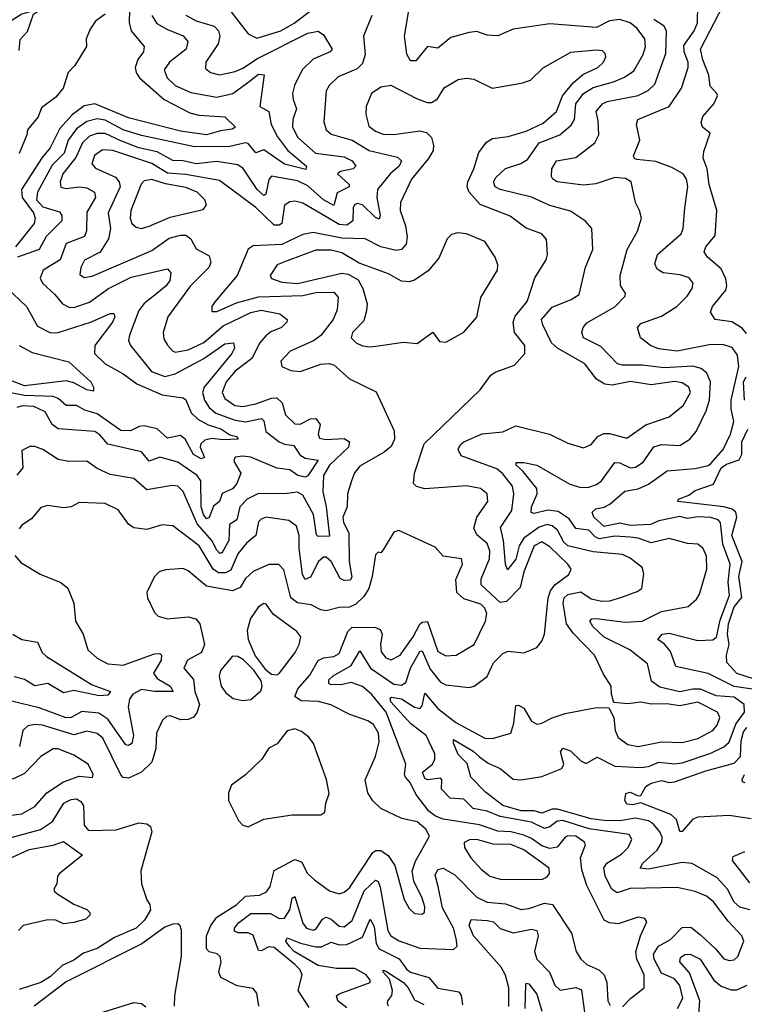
# Model space of a CAD drawing. Extents: x 1552033 to 1694788, y 811965 to 917215.
# Tile 606 of 632: x 1664926 to 1667713, y 907952 to 911738. Entities that reach past the tile are written whole.
import ezdxf

# ---------------------------------------------------------------- set-up
doc = ezdxf.new("R2010")
doc.units = 0

msp = doc.modelspace()

# ---------------------------------------------------------------- linework, layer by layer
at = {"layer": '0CON20XD'}
for points in [[(1664925, 911620), (1664928.3, 911661.7), (1664957, 911693), (1664980, 911760), (1665017.5, 911785), (1665033.3, 911825), (1665032.5, 911842.5), (1665027, 911847), (1665005, 911839.2), (1664970, 911770), (1664935, 911759.2), (1664880, 911725)], [(1665711.8, 911805), (1665805, 911683.5), (1665837.9, 911667.9), (1665930.8, 911695), (1665982.5, 911725), (1666055, 911780.3)], [(1667210, 911500), (1667253.2, 911516.8), (1667288.3, 911541.7), (1667324.7, 911605), (1667333.8, 911635), (1667330.3, 911665), (1667301.7, 911705), (1667275, 911726.6), (1667235, 911739.6), (1667195, 911733.5), (1667145, 911708.4), (1666965, 911722.5), (1666825, 911702.2), (1666765, 911676.4), (1666725, 911679.4), (1666685, 911692.7), (1666655, 911689.7), (1666585, 911669.4), (1666535, 911629.2), (1666495, 911635.4), (1666449.4, 911580.6), (1666429.9, 911579.9), (1666415.2, 911605.2), (1666407, 911675), (1666428.1, 911805)], [(1665348.2, 911775), (1665348, 911728), (1665355.7, 911695), (1665405.5, 911635), (1665402.1, 911615), (1665380.9, 911585), (1665370.8, 911555), (1665374.3, 911535), (1665386.9, 911515), (1665481.8, 911431.8), (1665580.7, 911380.7), (1665615, 911370.9), (1665715.3, 911365.3), (1665756, 911325), (1665743.1, 911316.9), (1665699.3, 911310.7), (1665645, 911296.2), (1665545, 911310.1), (1665345, 911361.2), (1665215, 911414.6), (1665175, 911407.7), (1665128, 911372), (1665080.4, 911319.6), (1665043.4, 911245), (1665012.2, 911207.8), (1664933, 911085), (1664936.3, 911055), (1664979.6, 910995), (1664985.5, 910975), (1664982, 910955), (1664909.9, 910865)], [(1667485.3, 911014.7), (1667496.6, 911096.6), (1667491.5, 911125), (1667478.1, 911145), (1667435, 911169.6), (1667372.6, 911192.6), (1667300.6, 911200.6), (1667290.8, 911205), (1667286.9, 911215), (1667311.8, 911275), (1667298.2, 911335), (1667304.5, 911355), (1667425, 911404.7), (1667471.8, 911475), (1667498.1, 911555), (1667497, 911575), (1667482, 911615), (1667481.4, 911638.6), (1667520.3, 911695), (1667533.5, 911726.5), (1667534.7, 911795)], [(1667721.4, 910531.4), (1667705, 910552.6), (1667665, 910575.8), (1667601.2, 910585), (1667583.5, 910613.5), (1667591.2, 910635), (1667641.8, 910698.2), (1667646.5, 910715), (1667642.3, 910742.3), (1667625, 910780), (1667572.5, 910825), (1667559.1, 910845), (1667565.3, 910864.7), (1667601.7, 910908.3), (1667608, 911005), (1667578.6, 911105), (1667571.2, 911165), (1667555.4, 911205.4), (1667558, 911232), (1667581.7, 911301.7), (1667552.2, 911325), (1667546.9, 911343.1), (1667553.8, 911366.2), (1667596.2, 911415), (1667610.4, 911445), (1667608.2, 911455), (1667582.3, 911482.3), (1667577.6, 911525), (1667553.5, 911583.5), (1667545.1, 911625), (1667634, 911795)], [(1665565, 911756.4), (1665605, 911734), (1665673.8, 911713.8), (1665691, 911695), (1665695.6, 911675), (1665690.2, 911645), (1665642.5, 911575), (1665641.2, 911551.2), (1665660, 911535), (1665695, 911525.8), (1665755, 911539.6), (1665785, 911552.1), (1665840.5, 911589.5), (1666035, 911687.2), (1666075, 911694.5), (1666095, 911680), (1666128.5, 911625), (1666120, 911615), (1666055, 911586.2), (1666012.6, 911545), (1665982.8, 911485), (1665975.8, 911454.2), (1665978.3, 911431.7), (1665990.8, 911395), (1665976.5, 911355), (1665975.2, 911325.2), (1665995.9, 911285), (1666064.6, 911225), (1666175, 911210.9), (1666204.7, 911195), (1666219.1, 911175), (1666209.2, 911165), (1666160, 911155), (1666148.5, 911145), (1666193.2, 911105), (1666193.2, 911095), (1666147.6, 911072.4), (1666135, 911023.5), (1666095, 911045.4), (1666035, 911099.4), (1665995, 911118.3), (1665895, 911136), (1665885, 911123.3), (1665872.5, 911067.5), (1665865, 911062.4), (1665839.8, 911085), (1665786.3, 911166.3), (1665765, 911179.8), (1665685, 911192.7), (1665605, 911184.6), (1665555, 911195.7), (1665515, 911197.2), (1665455, 911230.7), (1665385, 911245.1), (1665315, 911272.6), (1665255, 911300.9), (1665225, 911300.9), (1665195, 911289.8), (1665168, 911265), (1665141.9, 911208.1), (1665092.4, 911145), (1665082.3, 911115), (1665084.8, 911094.8), (1665105, 911089.5), (1665155, 911095.7), (1665185, 911091.2), (1665213.5, 911075), (1665218.4, 911055), (1665185, 910998.1), (1665183.9, 910926.1), (1665175.3, 910905), (1665105, 910878.2), (1665082.2, 910815), (1665016.2, 910775), (1665004.7, 910744.7), (1665014.6, 910725), (1665061.8, 910681.8), (1665090.9, 910645), (1665115, 910632.9), (1665135, 910631.6), (1665195, 910652.3), (1665267.5, 910705), (1665355, 910747.7), (1665495, 910780.5), (1665507.5, 910765), (1665503.6, 910735), (1665490, 910715), (1665454.4, 910685.6), (1665405, 910647.2), (1665385, 910620), (1665348.7, 910525), (1665345.4, 910505), (1665352.5, 910485), (1665432.8, 910385), (1665485, 910365.9), (1665525, 910377), (1665634.7, 910435.3), (1665715, 910492.2), (1665749.2, 910495), (1665752.2, 910475), (1665741.7, 910455), (1665635.5, 910325), (1665630, 910305), (1665637.2, 910275), (1665655, 910247.2), (1665681.4, 910225), (1665755, 910198.6), (1665795, 910192), (1665856.4, 910205), (1665865.4, 910195.4), (1665873, 910155), (1665925, 910115.2), (1665945, 910105.5), (1665981.2, 910101.2), (1666004, 910065), (1666025, 910051.6), (1666074, 910045), (1666035, 909984.4), (1666025, 909978.8), (1665996, 909986), (1665965, 910007), (1665915, 910013.1), (1665815, 910056.2), (1665785, 910060.3), (1665754.7, 910055.3), (1665749.4, 910045), (1665753.1, 910035), (1665777.3, 909995), (1665761.1, 909955), (1665745, 909933.6), (1665705, 909916.4), (1665694.5, 909885.5), (1665671.9, 909868.1), (1665655, 909824.4), (1665645, 909818.9), (1665632.8, 909835), (1665625, 909864.3), (1665623.5, 909965), (1665608.4, 909985), (1665535, 910036.6), (1665465.5, 910055.5), (1665425, 910040.3), (1665395, 910076.3), (1665265.7, 910105.7), (1665235, 910141.2), (1665215, 910154.2), (1665075, 910165.3), (1665051.1, 910181.1), (1665025, 910230.5), (1664980.6, 910250.6), (1664937.1, 910252.9), (1664915, 910247)], [(1666280.9, 911755), (1666248.9, 911675), (1666254.7, 911605), (1666245, 911570), (1666225, 911548.8), (1666151.2, 911518.8), (1666116.2, 911485), (1666104.8, 911465.2), (1666096.5, 911345), (1666104.7, 911315), (1666125, 911298.7), (1666204.6, 911274.6), (1666271.1, 911235), (1666379.1, 911209.1), (1666395.4, 911195), (1666385.3, 911175), (1666353, 911147), (1666302.2, 911085), (1666299.6, 911055), (1666312.5, 910985), (1666308.8, 910971.2), (1666295, 910977.2), (1666245, 911026), (1666225, 911031.6), (1666213.7, 911026.3), (1666208.8, 911015), (1666207.2, 910965), (1666185, 910947.7), (1666155, 910950.5), (1666083.2, 910993.2), (1666015, 911032.8), (1665985, 911040.3), (1665965, 911038.4), (1665944.7, 911025), (1665935.2, 910955), (1665925, 910947.6), (1665905, 910948.7), (1665835, 911015.6), (1665695, 911120.2), (1665565, 911143), (1665495, 911148.5), (1665435, 911185.9), (1665285, 911235.5), (1665245, 911237.3), (1665213.7, 911216.3), (1665203.5, 911183.5), (1665217.9, 911167.9), (1665295, 911133.3), (1665309.1, 911115), (1665313.2, 911095), (1665267.3, 910995), (1665275.2, 910935), (1665268.4, 910895), (1665235.8, 910844.2), (1665176.2, 910813.8), (1665161.3, 910785), (1665158.3, 910758.3), (1665175, 910746.5), (1665205, 910751.9), (1665435, 910850.4), (1665501.6, 910898.4), (1665545, 910910), (1665565, 910909.1), (1665585.2, 910895.2), (1665605, 910857.5), (1665655, 910830), (1665661.8, 910805), (1665653.8, 910785), (1665583.9, 910715), (1665496.2, 910595), (1665477.8, 910535), (1665480.8, 910510.8), (1665495, 910486.4), (1665513.5, 910465), (1665525, 910460.3), (1665575, 910468.9), (1665635, 910497.3), (1665708.6, 910561.4), (1665815, 910612.2), (1665855, 910621.1), (1665926.9, 910606.9), (1665955.6, 910585), (1665953.6, 910575), (1665933.6, 910555), (1665892.2, 910537.8), (1665873, 910523), (1665850.5, 910495), (1665819.4, 910435), (1665755, 910386.1), (1665720, 910345), (1665705.2, 910305), (1665715, 910281.1), (1665753.5, 910255), (1665785, 910250.4), (1665835, 910260.6), (1665895, 910283.2), (1665915, 910283.5), (1665935.8, 910265), (1665948.4, 910218.4), (1665984.3, 910184.3), (1666005, 910182.6), (1666045, 910202.7), (1666065, 910204.4), (1666081.7, 910181.7), (1666073.9, 910145), (1666079.6, 910129.6), (1666103.8, 910123.8), (1666175, 910127.9), (1666195.3, 910115), (1666190.7, 910095), (1666117.6, 910025), (1666095.4, 909985), (1666092.4, 909922.4), (1666105.6, 909865), (1666118.3, 909751.7), (1666075, 909751.4), (1666067.7, 909757.7), (1666057, 909835), (1666015, 909909.7), (1665995, 909921.6), (1665945, 909915.3), (1665845, 909915.7), (1665800.8, 909895), (1665773.6, 909865), (1665761.6, 909815), (1665732.8, 909797.2), (1665731.3, 909735), (1665703.5, 909686.5), (1665695, 909686.8), (1665685, 909697.9), (1665666, 909736), (1665608.9, 909798.9), (1665555, 909924.4), (1665535, 909943.8), (1665513.4, 909946.6), (1665415, 909930), (1665365, 909973.4), (1665275, 909989.1), (1665225, 910012.2), (1665185, 910040.3), (1665115, 910039.7), (1665075, 910046.6), (1665015, 910085.8), (1664985, 910096.9), (1664965, 910096.5), (1664935, 910081.2), (1664938.9, 910015), (1664915, 909986.7)], [(1665434.1, 911755), (1665454.2, 911724.2), (1665495, 911700.2), (1665555, 911676.7), (1665573.3, 911655), (1665566.1, 911625), (1665503.2, 911575), (1665482.7, 911545), (1665493.5, 911515), (1665525, 911485.8), (1665585, 911457.9), (1665685, 911439.8), (1665746.1, 911453.9), (1665803.7, 911496.3), (1665845, 911528.6), (1665866.9, 911526.9), (1665850.4, 911405), (1665885.2, 911385.2), (1665893.8, 911335), (1665917.6, 911287.6), (1665956.9, 911236.9), (1666028.9, 911175), (1666027.4, 911162.6), (1665945, 911182.6), (1665865, 911237.8), (1665835, 911226.7), (1665805, 911261.6), (1665795, 911264.7), (1665735, 911250.5), (1665598.8, 911248.8), (1665395, 911293.2), (1665325, 911315.4), (1665255, 911351.5), (1665225, 911357.6), (1665185, 911347.4), (1665145, 911318.4), (1665112.5, 911275), (1665097, 911225), (1665051.2, 911178.8), (1664995.5, 911075), (1664990.9, 911045), (1665015, 911018.9), (1665079.7, 910999.7), (1665088.5, 910985), (1665088.2, 910965), (1665028.4, 910905), (1665001.1, 910855), (1664917.9, 910825)], [(1665255, 911760), (1665217.9, 911732.1), (1665197.6, 911702.4), (1665182, 911665), (1665183.3, 911635), (1665138.3, 911561.7), (1665112.5, 911535), (1665094, 911475), (1665065, 911440.8), (1665010.8, 911399.2), (1664997.5, 911365), (1664956, 911315), (1664953.8, 911295), (1664925, 911223.3)], [(1667735, 908314.8), (1667695.7, 908325.7), (1667674.8, 908345), (1667649.3, 908395), (1667608.7, 908438.6), (1667512.8, 908492.8), (1667475, 908496.9), (1667345, 908471.6), (1667313.3, 908475), (1667322.7, 908495), (1667377.8, 908545), (1667396.5, 908575), (1667396.9, 908595), (1667388, 908615), (1667363.7, 908645), (1667345, 908657.5), (1667295, 908667.4), (1667235, 908657.6), (1667175, 908659.2), (1667125, 908665.4), (1666995, 908702.7), (1666975, 908701.8), (1666935, 908687.2), (1666905, 908696.1), (1666855, 908696), (1666785, 908715.8), (1666717.9, 908767.9), (1666661.6, 908825), (1666647.5, 908877.5), (1666612.6, 908912.6), (1666594.5, 908955.5), (1666595, 908970), (1666670, 908925), (1666695, 908903.5), (1666728.6, 908878.6), (1666775, 908858.8), (1666825, 908817.9), (1666855, 908814.8), (1666935, 908828.4), (1667012, 908858), (1667019.5, 908875), (1667007.1, 908922.9), (1667015, 908936.5), (1667045, 908926.8), (1667085, 908887.8), (1667105, 908878), (1667147.6, 908902.4), (1667215, 908867.2), (1667315, 908862.9), (1667345, 908865.9), (1667385, 908882.8), (1667445, 908876), (1667475, 908879.8), (1667585, 908917.8), (1667635, 908942.4), (1667655, 908959.4), (1667680.6, 909029.4), (1667714.8, 909075), (1667712.8, 909105), (1667675, 909133), (1667605, 909138.6), (1667545, 909164.3), (1667515, 909164.3), (1667465, 909152.9), (1667388.1, 909171.9), (1667357.1, 909195), (1667340.5, 909260.5), (1667272.5, 909315), (1667175, 909363.3), (1667131, 909405), (1667118.8, 909425), (1667126.4, 909433.6), (1667144.1, 909435.9), (1667255, 909421.9), (1667321.2, 909425), (1667395, 909462.1), (1667497.8, 909482.2), (1667530.1, 909509.9), (1667541.4, 909528.6), (1667568.9, 909625), (1667567.6, 909675), (1667555.2, 909705.2), (1667535, 909720.8), (1667495, 909723.3), (1667425, 909742.6), (1667355, 909726.1), (1667305, 909744.4), (1667275, 909748.6), (1667215, 909751.5), (1667155, 909741.7), (1667139.4, 909749.4), (1667115, 909774.8), (1667065, 909781.4), (1667039.3, 909819.3), (1666997.1, 909847.1), (1666957.5, 909852.5), (1666905, 909839.2), (1666893.3, 909843.3), (1666894.8, 909865), (1666916.4, 909915), (1666915.7, 909935), (1666862.2, 910002.2), (1666836.5, 910025), (1666836.2, 910035), (1666865.3, 910035.3), (1666915, 910024.7), (1667042.2, 909952.2), (1667085, 909939.8), (1667115, 909940.2), (1667145, 909950.3), (1667164, 909965), (1667215, 910035.3), (1667235, 910034.3), (1667275, 910015.2), (1667295, 910017), (1667325, 910036.6), (1667365, 910095.2), (1667395, 910104.1), (1667465, 910100.5), (1667504.1, 910125), (1667528, 910155), (1667566.2, 910233.8), (1667579.1, 910275), (1667583.1, 910345), (1667569.5, 910379.5), (1667547.2, 910397.2), (1667515, 910405.8), (1667405, 910400), (1667320.1, 910409.9), (1667245, 910409.2), (1667225.2, 910415.2), (1667161.8, 910481.8), (1667095, 910514.3), (1667088.6, 910535), (1667093.6, 910555), (1667107.9, 910572.1), (1667215.4, 910634.6), (1667255.6, 910675), (1667256.9, 910685), (1667236.6, 910716.6), (1667235.8, 910755), (1667262.5, 910855), (1667302.5, 910925), (1667317.5, 910975), (1667310.9, 911005), (1667294.5, 911035), (1667277.9, 911115), (1667257.1, 911127.1), (1667215, 911131.2), (1667143, 911107), (1667095, 911101.4), (1666994, 911115), (1666976.7, 911125), (1666972.2, 911135), (1666973.5, 911165), (1666991.4, 911195), (1667065, 911207.9), (1667139.1, 911265), (1667153.8, 911295), (1667150.8, 911349.2), (1667143.1, 911385), (1667167.9, 911415), (1667186.3, 911423.7), (1667305, 911447.1), (1667344.2, 911465.8), (1667369.1, 911490.9), (1667411.3, 911608.7), (1667414.2, 911694.2), (1667405, 911713.5), (1667365, 911738.6)], [(1666738.8, 910371.2), (1666755, 910382.5), (1666829.7, 910410.3), (1666869.4, 910455), (1666869.1, 910485), (1666829.2, 910535), (1666824.5, 910575.5), (1666832.1, 910597.9), (1666878.6, 910655), (1666907.8, 910745), (1666950.8, 910815), (1666956.8, 910835), (1666952.9, 910892.9), (1666935.2, 910915.2), (1666875, 910936.6), (1666812.8, 910982.8), (1666697.2, 911027.2), (1666654.8, 911075), (1666647.2, 911095), (1666649.8, 911115), (1666673.3, 911165), (1666692.2, 911227.8), (1666722.1, 911267.9), (1666745, 911281.2), (1666805, 911288.6), (1666875, 911309.6), (1666940.2, 911339.8), (1666991.7, 911385), (1667014.2, 911445), (1667055.2, 911495), (1667092.1, 911527.9), (1667150, 911555), (1667171.5, 911575), (1667181.4, 911595), (1667178.3, 911608.3), (1667168.3, 911618.3), (1667145, 911621.2), (1667045, 911611.8), (1666938, 911552), (1666890, 911505), (1666855, 911493.1), (1666745, 911473.6), (1666675, 911508.5), (1666645, 911512.5), (1666612.6, 911507.4), (1666555.9, 911474.1), (1666529.4, 911430.6), (1666510.9, 911419.1), (1666495, 911418.2), (1666453.6, 911433.6), (1666355, 911485.5), (1666315, 911479.2), (1666279.6, 911455), (1666259.2, 911405), (1666257.1, 911375), (1666269.3, 911329.3), (1666295, 911309.1), (1666325, 911298.3), (1666365, 911296.9), (1666465, 911310.8), (1666491.4, 911305), (1666510.6, 911285), (1666518.5, 911255), (1666516.4, 911235), (1666498.8, 911205), (1666434, 911125), (1666391.1, 911035), (1666390, 911005), (1666410.6, 910945), (1666417.2, 910902.8), (1666413.1, 910875), (1666395, 910854.6), (1666375, 910850.9), (1666315, 910864.2), (1666255, 910895.8), (1666165, 910897.6), (1666055, 910919.4), (1666015, 910912.8), (1665935, 910873.5), (1665825, 910868.5), (1665805, 910855.8), (1665763.1, 910755), (1665677.9, 910655), (1665665.7, 910635), (1665665.9, 910615.9), (1665685, 910615.6), (1665760.8, 910649.2), (1665845, 910671.9), (1666015, 910677.5), (1666065, 910688.8), (1666135, 910691.1), (1666151, 910671), (1666147.6, 910622.4), (1666131.8, 910585), (1666085, 910523.6), (1666056.5, 910503.5), (1665966.2, 910463.8), (1665931.2, 910425), (1665934.3, 910405), (1665969.5, 910389.5), (1666005, 910384.8), (1666085, 910414), (1666115, 910416.7), (1666135, 910411.2), (1666195, 910357.3), (1666296.9, 910306.9), (1666366.7, 910156.7), (1666368.2, 910125), (1666355, 910097.5), (1666328, 910075), (1666235, 910021.8), (1666214.4, 909995.6), (1666202.4, 909965), (1666186.9, 909915), (1666185.4, 909865), (1666169.2, 909825), (1666172.2, 909805), (1666192.9, 909765), (1666194.1, 909654.1), (1666204, 909595), (1666197.3, 909582.7), (1666175, 909581.5), (1666159.6, 909589.6), (1666125, 909654.7), (1666105, 909671), (1666095, 909671.9), (1666075.8, 909654.2), (1666045.1, 909594.9), (1666025, 909585.4), (1666013.5, 909605), (1666000.9, 909705), (1666001.5, 909755), (1665990.9, 909790.9), (1665962, 909812), (1665875, 909824.7), (1665855, 909817.9), (1665845, 909806.7), (1665834.7, 909755), (1665798.4, 909725), (1665765, 909683.5), (1665738.1, 909621.9), (1665718.3, 909611.7), (1665691.3, 909611.3), (1665670.6, 909625), (1665616.2, 909715), (1665515, 909792.1), (1665475, 909795.4), (1665415, 909778.2), (1665365, 909784.5), (1665345, 909798.2), (1665305, 909853.8), (1665255, 909877.6), (1665155, 909881.9), (1665123.8, 909865), (1665095, 909861.3), (1665035, 909869.6), (1665007.6, 909862.4), (1664971.8, 909818.2), (1664935, 909794.2), (1664925, 909780)], [(1667455.9, 907935), (1667477.2, 907975), (1667465, 908023.5), (1667445, 908049.2), (1667395, 908071.6), (1667366.8, 908125), (1667363.9, 908145), (1667383.3, 908175), (1667429.7, 908200.3), (1667475, 908246.7), (1667508.2, 908248.2), (1667545, 908218.9), (1667604.3, 908164.3), (1667635, 908127.1), (1667655, 908119.6), (1667675, 908122.7), (1667688.9, 908135), (1667711.9, 908195), (1667704.3, 908215), (1667650.9, 908270.9), (1667595, 908345.3), (1667567.4, 908367.4), (1667525, 908385.6), (1667455, 908401.2), (1667275, 908397.5), (1667225, 908380.4), (1667203.9, 908393.9), (1667178.8, 908445), (1667173.3, 908476.7), (1667184.5, 908495), (1667241, 908529), (1667266.7, 908555), (1667280.8, 908585), (1667270, 908605), (1667116.7, 908626.7), (1667015, 908659.2), (1666993.3, 908656.6), (1666965, 908633.7), (1666945, 908627.5), (1666895, 908652.3), (1666775, 908674.4), (1666725, 908694.1), (1666670.9, 908705), (1666635, 908740), (1666581.5, 908745), (1666548.5, 908778.5), (1666550, 908815), (1666545, 908820.9), (1666495.2, 908815.2), (1666485, 908820), (1666476.1, 908845), (1666514.3, 908875), (1666523.5, 908895), (1666522.5, 908915), (1666489.2, 908985), (1666430.4, 909030.4), (1666354.2, 909115), (1666350.8, 909129.2), (1666356.9, 909133.1), (1666395, 909125.9), (1666444.6, 909094.6), (1666465, 909088.8), (1666475, 909100), (1666485, 909148.1), (1666535, 909089), (1666604, 909035), (1666715, 908975.5), (1666745, 908974.4), (1666815, 908994.2), (1666827.4, 909032.6), (1666835, 909100.8), (1666845, 909101.8), (1666865, 909090.4), (1666895, 909040.4), (1666915, 909028.5), (1666935, 909032.3), (1666975, 909053.1), (1667025, 909070.5), (1667145, 909093.3), (1667192, 909092), (1667211.9, 909055), (1667216.5, 909005), (1667228.1, 908978.1), (1667265, 908950.3), (1667305, 908943.8), (1667395, 908960.5), (1667475, 908958.4), (1667535, 908973.5), (1667592.7, 909005), (1667608.8, 909025), (1667619.7, 909055), (1667610.4, 909075), (1667535, 909113.2), (1667465, 909099.8), (1667415, 909107.7), (1667355, 909106), (1667315, 909114.1), (1667265, 909106.9), (1667212, 909112), (1667202, 909145), (1667201.2, 909175), (1667171.7, 909221.7), (1667137.1, 909295), (1667055, 909378.4), (1667029.6, 909415), (1667016.2, 909495), (1667021, 909515), (1667035, 909527.9), (1667085, 909537.6), (1667125, 909511.2), (1667165, 909502), (1667196.5, 909503.5), (1667242.8, 909517.2), (1667301.3, 909538.7), (1667318.9, 909551.1), (1667327, 909607), (1667321.2, 909631.2), (1667275, 909667.8), (1667245, 909681.6), (1667132.3, 909692.3), (1667035, 909714.9), (1667018.8, 909728.8), (1666995, 909775.2), (1666975, 909791.5), (1666955, 909796.7), (1666925, 909786.8), (1666865, 909744.8), (1666847, 909715), (1666835, 909663.5), (1666802, 909622), (1666794.3, 909644.3), (1666786.6, 909735), (1666775.2, 909785), (1666818.7, 909851.3), (1666827.1, 909915), (1666821.5, 909945), (1666785, 909992.2), (1666761.5, 910011.5), (1666625, 910060.8), (1666613.1, 910085), (1666621.9, 910105), (1666635, 910115.4), (1666705, 910145.3), (1666785, 910152.9), (1666835, 910176.8), (1666964.2, 910144.2), (1667035, 910109.5), (1667095, 910091.4), (1667125, 910104.5), (1667150.5, 910135), (1667172.7, 910147.3), (1667195, 910146.8), (1667261.3, 910128.7), (1667335, 910180), (1667425, 910210.6), (1667478, 910255), (1667505.9, 910305), (1667500.4, 910325), (1667475, 910341.9), (1667445, 910347), (1667355, 910334.4), (1667276.3, 910346.3), (1667205, 910333.1), (1667176.5, 910336.5), (1667145.5, 910355.5), (1667100.5, 910415), (1666995.5, 910475.5), (1666971.8, 910495), (1666938, 910565), (1666934, 910585), (1666975, 910632.8), (1667048, 910662), (1667078.8, 910681.2), (1667103.2, 910786.8), (1667131.1, 910855), (1667127.3, 910935), (1667102.9, 910962.9), (1667045, 911002), (1666965, 911024.1), (1666895.5, 911055.5), (1666774.3, 911085), (1666755.6, 911095), (1666748.9, 911115), (1666758.1, 911131.9), (1666795, 911165.9), (1666853.3, 911185), (1666879.8, 911200.2), (1666925, 911264.3), (1667004.5, 911295.5), (1667047.1, 911332.9), (1667060.4, 911355), (1667065.5, 911415), (1667094.9, 911455.1), (1667131.9, 911478.1), (1667210, 911500)], [(1665395, 910935.4), (1665425, 910944.1), (1665505, 910978.6), (1665632.2, 911007.8), (1665644.4, 911025), (1665638.5, 911045), (1665609.2, 911075), (1665565, 911093.5), (1665487.1, 911107.1), (1665435, 911123.5), (1665405, 911118.8), (1665393.8, 911106.2), (1665353.6, 911005), (1665350.8, 910975), (1665357.9, 910955), (1665375, 910940), (1665395, 910935.4)], [(1667745, 909163.5), (1667674.4, 909174.4), (1667575, 909224.1), (1667450.5, 909250.5), (1667429.1, 909309.1), (1667406.4, 909336.4), (1667380.8, 909355), (1667398.1, 909375), (1667425, 909379.1), (1667535, 909350.5), (1667592.9, 909352.9), (1667606.2, 909363.8), (1667621, 909429), (1667657.1, 909525), (1667651, 909575), (1667658.9, 909645), (1667631.2, 909721.2), (1667622.5, 909805), (1667612.9, 909815), (1667585, 909824.5), (1667535, 909826.4), (1667495, 909819.5), (1667465, 909827.2), (1667385, 909811.5), (1667352.8, 909797.2), (1667275, 909792.8), (1667235, 909802.1), (1667175, 909789.4), (1667134.4, 909825), (1667128.9, 909845), (1667143, 909857), (1667175, 909863), (1667195.8, 909875), (1667254.4, 909925.6), (1667305, 909934.3), (1667345, 909952.2), (1667416.6, 910003.4), (1667525, 910012.6), (1667575, 910023.5), (1667585, 910031.2), (1667631.6, 910085), (1667660.9, 910145), (1667672.9, 910192.9), (1667662.3, 910242.3), (1667662.9, 910275), (1667692.1, 910405), (1667687.8, 910447.8), (1667667.2, 910477.2), (1667635, 910488.3), (1667585, 910489), (1667455, 910463), (1667382.9, 910472.9), (1667352.7, 910485), (1667314, 910515), (1667302, 910555), (1667315, 910569.4), (1667395, 910598.4), (1667454.4, 910635.6), (1667493.8, 910675), (1667512.3, 910705), (1667516.2, 910725), (1667501.4, 910745), (1667466.6, 910756.6), (1667400.8, 910765), (1667378.5, 910778.5), (1667369.6, 910799.6), (1667379.2, 910835), (1667470, 910915), (1667478, 910935), (1667485.3, 911014.7)], [(1666275, 910480), (1666305, 910483.6), (1666402.4, 910497.6), (1666455, 910493.3), (1666515, 910536.7), (1666541.2, 910501.2), (1666565, 910498), (1666635, 910536.2), (1666685, 910594), (1666699.9, 910670.1), (1666763.6, 910775), (1666765.5, 910795), (1666755.5, 910825), (1666715, 910885.8), (1666645, 910914.6), (1666611.8, 910918.2), (1666587.1, 910912.9), (1666570, 910895), (1666538.3, 910821.7), (1666498, 910772), (1666445, 910736.4), (1666425, 910730.4), (1666395, 910733.3), (1666345, 910761.2), (1666232.1, 910802.1), (1666165, 910841.2), (1666125, 910852.1), (1666065, 910852.4), (1665955, 910810.9), (1665916.1, 910795), (1665889.2, 910755), (1665895, 910743.1), (1665935, 910729), (1665995, 910724.1), (1666165, 910763.3), (1666189.2, 910759.2), (1666227.9, 910737.9), (1666246.8, 910705), (1666262.3, 910645), (1666260.9, 910619.1), (1666249.6, 910580.4), (1666206.7, 910535), (1666201.5, 910515), (1666220, 910495), (1666245, 910484.6), (1666275, 910480)], [(1664876.6, 910706.6), (1664952.5, 910635), (1664995, 910559.1), (1665044.3, 910534.3), (1665075, 910535.7), (1665203.2, 910576.8), (1665275, 910608.9), (1665288.2, 910608.2), (1665292.2, 910595), (1665283.8, 910575), (1665215.3, 910485), (1665213.9, 910455), (1665255, 910415.3), (1665325, 910375.8), (1665377.5, 910337.5), (1665474.4, 910295), (1665555, 910284.4), (1665565, 910275.8), (1665585.9, 910225.9), (1665612.2, 910202.2), (1665650.9, 910180.9), (1665700.6, 910165), (1665735, 910142.3), (1665760, 910135), (1665766.7, 910125), (1665707.4, 910122.6), (1665665, 910128.3), (1665639, 910121), (1665623.4, 910106.6), (1665620.2, 910095), (1665636.8, 910055), (1665625, 910050), (1665595, 910066.4), (1665562.6, 910125), (1665545, 910139.1), (1665495, 910129.2), (1665455.2, 910165.2), (1665405, 910176.9), (1665385.6, 910174.4), (1665352.9, 910157.1), (1665315, 910159.1), (1665225, 910222.5), (1665176.6, 910236.5), (1665145, 910254.8), (1665105, 910254.2), (1665075, 910281.9), (1665055, 910289.7), (1664945, 910293.2), (1664886, 910304)], [(1664924.1, 910485), (1664975, 910458.2), (1665115, 910422.9), (1665200, 910345), (1665210, 910325), (1665209.7, 910310.3), (1665184.3, 910315), (1665135, 910341.3), (1665105, 910350), (1664945, 910330.8), (1664861.9, 910361.9)], [(1667245, 907942.1), (1667275.6, 907974.4), (1667328.2, 908015), (1667328.5, 908065), (1667299.7, 908125), (1667296.1, 908153.9), (1667313.9, 908215), (1667338.5, 908268.5), (1667331.3, 908281.3), (1667305, 908287.1), (1667228.3, 908261.7), (1667195, 908264.8), (1667175, 908274.7), (1667108, 908408), (1667088.7, 908468.7), (1667083, 908515), (1667102.9, 908565), (1667098.8, 908575), (1667065, 908597.8), (1667035, 908599.6), (1667024.7, 908595), (1666993.5, 908556.5), (1666965, 908551.2), (1666935, 908560.7), (1666895, 908589.3), (1666865, 908602), (1666815, 908614.9), (1666765, 908617.8), (1666695, 908641.8), (1666555, 908663.1), (1666525.9, 908675), (1666500.5, 908695), (1666449.8, 908759.8), (1666428.6, 908805), (1666410.3, 908825), (1666406.5, 908835), (1666412.2, 908875), (1666335.6, 909075), (1666279, 909145), (1666245, 909174.2), (1666201, 909189), (1666167.8, 909182.2), (1666125, 909179.8), (1666115.4, 909185), (1666115, 909199.1), (1666131.5, 909215), (1666201.1, 909255), (1666235, 909311.4), (1666276.2, 909245), (1666365, 909182.7), (1666395, 909179.6), (1666411, 909189), (1666429.9, 909245), (1666465, 909308), (1666475, 909311.5), (1666505, 909240), (1666545, 909190), (1666565, 909180.4), (1666655, 909169.5), (1666675, 909175.6), (1666725, 909212.9), (1666748.9, 909265), (1666785, 909300.9), (1666805, 909309.5), (1666865, 909302.9), (1666915, 909324.2), (1666935, 909348), (1666944.6, 909375), (1666959.6, 909515), (1666967.6, 909542.4), (1666984.9, 909565.1), (1667038.7, 909605), (1667047.3, 909625), (1667034.7, 909645), (1666965, 909711), (1666935, 909730.2), (1666905, 909714.3), (1666864.9, 909615.1), (1666851.6, 909555), (1666799.2, 909500.8), (1666775, 909497), (1666701.7, 909565), (1666701.9, 909588.1), (1666733.8, 909665), (1666735, 909696.2), (1666725, 909724), (1666685, 909756.8), (1666672.7, 909782.7), (1666684.4, 909825.6), (1666726.5, 909885), (1666724.4, 909915), (1666699.2, 909935), (1666645, 909945.7), (1666485, 909934.4), (1666453.2, 909943.2), (1666440.9, 909955), (1666445.2, 909995), (1666482.6, 910107.4), (1666697.5, 910315), (1666738.8, 910371.2)], [(1667714, 910275), (1667710.9, 910345), (1667720.2, 910365)], [(1667752.1, 909202.1), (1667685, 909223.8), (1667646.6, 909266.6), (1667644.7, 909295), (1667655.6, 909335), (1667648.2, 909375), (1667652.2, 909415), (1667675, 909480), (1667704.3, 909515.7), (1667692.8, 909597.2), (1667705.4, 909655), (1667665.9, 909755), (1667684.8, 909824.8), (1667680.7, 909845), (1667666.4, 909856.4), (1667635, 909864.9), (1667458, 909885), (1667460, 909895), (1667500.2, 909909.8), (1667525, 909927.6), (1667595, 909951.9), (1667625, 910015.1), (1667645, 910029.1), (1667694.1, 910045.9), (1667703.5, 910066.5), (1667703.6, 910115), (1667727, 910163)], [(1665845.6, 907945), (1665838.6, 907995), (1665825, 908012), (1665762.8, 908022.8), (1665699.4, 908055), (1665692.9, 908075), (1665700.9, 908115), (1665697.5, 908135), (1665686.4, 908146.4), (1665655, 908153.3), (1665644.5, 908164.5), (1665645, 908215.6), (1665661.7, 908255), (1665685, 908286.3), (1665761.4, 908335), (1665795, 908367), (1665848.9, 908371.1), (1665875.8, 908384.2), (1665890.4, 908405), (1665905, 908466.2), (1665985, 908508.6), (1666010.2, 908500.2), (1666033.3, 908455), (1666060.2, 908430.2), (1666117.7, 908387.7), (1666155, 908376.4), (1666175, 908382.5), (1666195, 908400), (1666284.8, 908535.2), (1666296.6, 908543.4), (1666315, 908543), (1666343.4, 908523.4), (1666369.1, 908485), (1666405.4, 908355), (1666425, 908320), (1666445, 908300.5), (1666475, 908298.6), (1666483.4, 908306.6), (1666485, 908326.2), (1666475, 908360), (1666442.3, 908425), (1666436, 908464), (1666448.2, 908501.8), (1666502, 908598), (1666488.9, 908625), (1666455, 908653.8), (1666396.8, 908666.8), (1666315, 908704.4), (1666285, 908734), (1666265.7, 908765), (1666255.6, 908815), (1666294.7, 908905.3), (1666308.8, 908961.2), (1666306.6, 908995), (1666287.6, 909027.6), (1666265, 909042.4), (1666196.1, 909066.1), (1666122.8, 909102.8), (1666075.8, 909115.8), (1666009.2, 909119.2), (1665984.7, 909135), (1665996.2, 909165), (1666042.2, 909217.8), (1666075, 909274), (1666095, 909284), (1666135, 909289.3), (1666155, 909300.4), (1666188.8, 909385), (1666205, 909401.5), (1666295, 909400.3), (1666312.5, 909392.5), (1666321, 909375), (1666313.8, 909335), (1666317.3, 909307.3), (1666334.3, 909284.3), (1666355, 909276), (1666390.3, 909295), (1666439.6, 909365), (1666465.9, 909414.1), (1666475, 909421.6), (1666495, 909423.5), (1666535, 909308.9), (1666565, 909291.9), (1666605, 909294.2), (1666674.5, 909335.5), (1666717.8, 909425), (1666722.6, 909455), (1666715.2, 909475), (1666700.4, 909490.4), (1666635, 909510.5), (1666607.8, 909535), (1666604.3, 909585), (1666628.9, 909645), (1666625.8, 909665), (1666555.2, 909675.2), (1666525, 909709.4), (1666385, 909774.5), (1666365, 909768.1), (1666325, 909700), (1666315, 909687.5), (1666305, 909690), (1666295, 909680), (1666282.6, 909597.4), (1666268.7, 909551.3), (1666249.9, 909520.1), (1666218.8, 909491.2), (1666195, 909479.3), (1666155, 909477.2), (1666105, 909465.4), (1666085, 909468.5), (1666048, 909488), (1665995, 909495.2), (1665969.3, 909515), (1665942.3, 909622.3), (1665923.7, 909643.7), (1665885, 909642.5), (1665825, 909616.6), (1665795, 909589.7), (1665775, 909554.8), (1665745, 909542.1), (1665645, 909559.6), (1665575, 909618.5), (1665555, 909627.8), (1665486.8, 909623.2), (1665463.3, 909615), (1665443.8, 909595), (1665415.8, 909535), (1665418.6, 909515), (1665445, 909458), (1665458.8, 909445), (1665494.6, 909434.6), (1665575, 909441.4), (1665603.8, 909433.8), (1665619.1, 909415), (1665637.3, 909335), (1665625.3, 909305), (1665571.2, 909275), (1665557.9, 909245), (1665595, 909200.6), (1665600, 909155), (1665618.3, 909105), (1665607.4, 909072.6), (1665595, 909056.4), (1665575, 909046.8), (1665546.3, 909046.3), (1665505, 909061.1), (1665491.2, 909058.8), (1665475.4, 909044.6), (1665452.7, 908995), (1665450.3, 908935), (1665435, 908883.5), (1665395, 908844.1), (1665345, 908821.3), (1665325, 908823.8), (1665315, 908834.4), (1665246, 908975), (1665225, 908993), (1665185, 909001.7), (1665135, 908987.9), (1665014.5, 909025.5), (1664985, 909028.3), (1664957.2, 909022.8), (1664938.2, 909005), (1664926.2, 908943.8)], [(1664907.8, 909677.8), (1664930.7, 909650.7), (1665005, 909605.7), (1665085, 909574.2), (1665111.7, 909551.7), (1665134.4, 909495), (1665141.4, 909425), (1665170.8, 909375), (1665188.6, 909315), (1665225, 909282.7), (1665265, 909261.5), (1665325, 909255.9), (1665445, 909299.6), (1665465, 909300.7), (1665472.1, 909295), (1665470.4, 909275), (1665441.6, 909225), (1665455, 909204.8), (1665504.6, 909175), (1665516.7, 909155), (1665445, 909154.3), (1665395, 909162.6), (1665361.9, 909145), (1665349.1, 909125), (1665343.9, 909095), (1665364, 908986), (1665357.3, 908955), (1665345, 908947.1), (1665335, 908950), (1665265, 909048.3), (1665231, 909071), (1665165, 909078.1), (1665125, 909054.4), (1665105, 909053.2), (1665001.7, 909091.7), (1664895, 909117.1)], [(1665915, 909218.9), (1665925, 909224), (1665986.2, 909305), (1666001.9, 909335), (1666007.1, 909365), (1665992.9, 909385), (1665901.6, 909451.6), (1665875, 909490), (1665865, 909492.5), (1665845, 909480), (1665814.6, 909435.4), (1665801.2, 909388.8), (1665804.7, 909355), (1665831.7, 909291.7), (1665870.7, 909240.7), (1665895, 909221.2), (1665915, 909218.9)], [(1664900, 909375), (1664935, 909354.7), (1664994.7, 909344.7), (1665012.5, 909305), (1665029.1, 909289.1), (1665205, 909179.7), (1665275.5, 909155), (1665265, 909140.9), (1665232.2, 909137.8), (1665135, 909158.4), (1665095, 909149.5), (1665035, 909185.2), (1664985, 909177), (1664945, 909201.1), (1664905, 909211.3)], [(1665785, 909119.6), (1665815, 909123.9), (1665853.3, 909156.7), (1665859.2, 909175), (1665855.6, 909195.6), (1665826.8, 909236.8), (1665786.8, 909276.8), (1665765, 909289.7), (1665745, 909290.4), (1665698.8, 909235), (1665694.1, 909214.1), (1665701.5, 909175), (1665719.5, 909149.5), (1665747.8, 909127.8), (1665785, 909119.6)], [(1665805, 908634.2), (1665865, 908664.2), (1665975, 908680.5), (1666085, 908680.8), (1666100, 908690), (1666104, 908725), (1666117.2, 908762.8), (1666106.5, 908816.5), (1666056.7, 908955), (1666039, 908979), (1666010.7, 909000.7), (1665985, 909010.8), (1665955, 909003.8), (1665916.1, 908953.9), (1665885, 908936.2), (1665858, 908895), (1665795, 908834), (1665740.8, 908795), (1665729.4, 908765), (1665729.2, 908735), (1665768.3, 908658.3), (1665785, 908641.2), (1665805, 908634.2)], [(1667739.3, 908665), (1667655, 908678.2), (1667535, 908672), (1667515, 908663.9), (1667475, 908616.8), (1667465, 908615.7), (1667452.3, 908662.3), (1667431.4, 908681.4), (1667315, 908726.8), (1667285, 908719), (1667261.5, 908721.5), (1667253.4, 908735), (1667257.3, 908762.7), (1667275, 908768.1), (1667305, 908753.5), (1667315, 908754.6), (1667335, 908789.3), (1667355, 908801.7), (1667395, 908812.5), (1667425, 908804.8), (1667445, 908806.8), (1667565, 908850.2), (1667675, 908879.2), (1667698.5, 908905), (1667701.5, 908965), (1667710.4, 908999.6), (1667723.4, 909016.6)], [(1664885, 908678), (1664935, 908684.2), (1664985, 908712), (1665030.3, 908765), (1665095, 908807.8), (1665155, 908829.2), (1665205.8, 908824.2), (1665209.2, 908835), (1665189.5, 908875), (1665135, 908910.3), (1665075, 908934.7), (1665055, 908934.7), (1665007.2, 908905), (1664945, 908839.7), (1664905, 908819.5), (1664825, 908796.5), (1664805.5, 908785), (1664775.7, 908755), (1664771.2, 908741.2), (1664805, 908728.2), (1664885, 908678)], [(1667717, 908803), (1667706.9, 908806.9), (1667705, 908816.2), (1667713.7, 908835)], [(1664865, 908586), (1665006.5, 908623.5), (1665052.9, 908655), (1665096.8, 908725), (1665125, 908739.7), (1665145, 908742), (1665161.4, 908731.4), (1665171.9, 908715), (1665175, 908641.2), (1665190.4, 908620.4), (1665297.7, 908622.3), (1665385, 908650), (1665415.4, 908645.4), (1665430, 908635), (1665434.4, 908615), (1665392.9, 908465), (1665394.3, 908415), (1665415, 908353.8), (1665427.1, 908335), (1665429.1, 908315), (1665405.8, 908275), (1665375, 908244.3), (1665290.9, 908209.1), (1665225, 908165.8), (1665172.2, 908147.8), (1665135, 908121.6), (1665089.2, 908100.8), (1665045, 908058.7), (1665008.2, 908035), (1664925, 908008.9)], [(1666935, 908431.8), (1666955, 908442.5), (1666964.2, 908455), (1666962.5, 908475), (1666865, 908545.2), (1666815, 908566.6), (1666747.5, 908567.5), (1666684.7, 908585.3), (1666656.2, 908583.8), (1666635.9, 908574.1), (1666637.8, 908555), (1666662, 908515), (1666701.1, 908471.1), (1666735, 908444.7), (1666775, 908432.6), (1666935, 908431.8)], [(1664885, 908510.9), (1664962.9, 908547.1), (1665055, 908563.3), (1665095, 908577.5), (1665168.1, 908525), (1665079.2, 908455), (1665071.2, 908445), (1665068.8, 908415), (1665058, 908395), (1665060, 908385), (1665072.9, 908375), (1665135, 908337.2), (1665185, 908316.9), (1665195.6, 908305), (1665195.6, 908295), (1665180.6, 908279.4), (1665134.3, 908265.7), (1665095, 908261.1), (1665065, 908274.7), (1665035, 908277), (1664940, 908255), (1664921.8, 908235)], [(1667735, 908419.1), (1667667.4, 908505), (1667670, 908520), (1667715, 908539.6)], [(1666039.4, 907939.4), (1665997.1, 908005), (1666013.1, 908065), (1666004, 908085), (1665984.7, 908105), (1665905, 908169.9), (1665885, 908173), (1665855, 908157.5), (1665845, 908158.4), (1665825, 908217.6), (1665805, 908226.5), (1665767, 908227), (1665752.6, 908232.6), (1665752.2, 908245), (1665768.3, 908265), (1665815, 908300.7), (1665891.3, 908301.3), (1665925, 908281.5), (1665945, 908282.9), (1665965.8, 908315), (1665975, 908360), (1665985, 908365.7), (1666015, 908263.5), (1666030, 908245), (1666055, 908237.4), (1666065, 908240.9), (1666090.9, 908279.1), (1666105, 908287.3), (1666125, 908279), (1666155, 908251.6), (1666175, 908250), (1666205.4, 908274.6), (1666251.8, 908388.2), (1666295, 908429.3), (1666305, 908424.5), (1666312.8, 908402.8), (1666342.3, 908235), (1666354.5, 908214.5), (1666385.9, 908195.9), (1666465, 908167.2), (1666595, 908162.5), (1666608.9, 908175), (1666605.3, 908204.7), (1666594.5, 908245), (1666553.2, 908323.2), (1666535.7, 908405), (1666525, 908448), (1666535, 908469.5), (1666555, 908475.8), (1666600.1, 908450.1), (1666685, 908363.1), (1666724.1, 908344.1), (1666795, 908337.6), (1666855, 908316.4), (1666885, 908320), (1666945, 908341.1), (1666975.1, 908335.1), (1667048.8, 908225), (1667066.8, 908155), (1667085.3, 908125), (1667108.2, 908105), (1667154.5, 908084.5), (1667174.8, 908064.8), (1667184.7, 908035), (1667189.1, 907965), (1667197.4, 907947.4)], [(1665521.4, 907945), (1665523.1, 907985), (1665549.1, 908135), (1665548.6, 908235), (1665543.6, 908253.6), (1665535, 908261.2), (1665515, 908260.5), (1665485, 908248.7), (1665395.9, 908184.1), (1665105, 908038.6), (1664982.4, 907945)], [(1666185, 907937.9), (1666149.5, 907965), (1666145.3, 907984.7), (1666155, 907992), (1666274.4, 908035), (1666274.5, 908045), (1666258.4, 908065), (1666215, 908088.9), (1666145, 908089.1), (1666075, 908100.9), (1665982.7, 908155), (1665963.9, 908173.9), (1665950, 908195), (1665955, 908207.1), (1666006.5, 908186.5), (1666065, 908173.3), (1666086.7, 908173.3), (1666125, 908191), (1666155, 908179.8), (1666185, 908181.5), (1666245, 908209.3), (1666275, 908279.4), (1666290.3, 908250.3), (1666297.9, 908185), (1666309, 908165), (1666386.3, 908126.3), (1666415, 908085.7), (1666430, 908075), (1666500, 908055), (1666535, 908013.8), (1666615, 907999.7), (1666624.7, 907985), (1666630.1, 907950.1)], [(1666807.4, 907942.6), (1666807.9, 908015), (1666795, 908063.8), (1666778, 908095), (1666671.6, 908215), (1666655.3, 908254.7), (1666662.3, 908277.7), (1666723.8, 908273.8), (1666748.3, 908268.3), (1666775, 908242.6), (1666825, 908226.1), (1666895, 908240.3), (1666915.2, 908235.2), (1666921.1, 908215), (1666906, 908155), (1666915.4, 908125), (1666964.1, 908075), (1666984.6, 908025), (1667005, 908006.4), (1667065, 908016.8), (1667087.5, 908007.5), (1667100.6, 907910.6)], [(1667538, 907912), (1667542.1, 907965), (1667502.3, 908072.3), (1667465.3, 908115), (1667467.8, 908132.2), (1667485, 908143.8), (1667505, 908143.9), (1667543.4, 908125), (1667595.8, 908045), (1667625, 908020.8), (1667663.1, 908006.9), (1667685, 908007.8), (1667725, 908024.7)], [(1666345.3, 907945), (1666340.9, 907955), (1666341.8, 907965), (1666357.4, 907985), (1666360.7, 908005), (1666348.6, 908048.6), (1666324.1, 908075), (1666325, 908082.5), (1666335, 908079.6), (1666402.5, 908035), (1666420.2, 908015), (1666445, 907968.4), (1666481, 907951)], [(1666870.9, 907935), (1666873.6, 908026.4), (1666875, 908032.5), (1666885, 908030), (1666915, 907990.6), (1666934.4, 907925)], [(1665185, 907901.9), (1665365, 907958.6), (1665394.7, 907954.7), (1665412.1, 907942.1)]]:
    msp.add_lwpolyline(points, dxfattribs=at)

doc.saveas('drawing.dxf')
